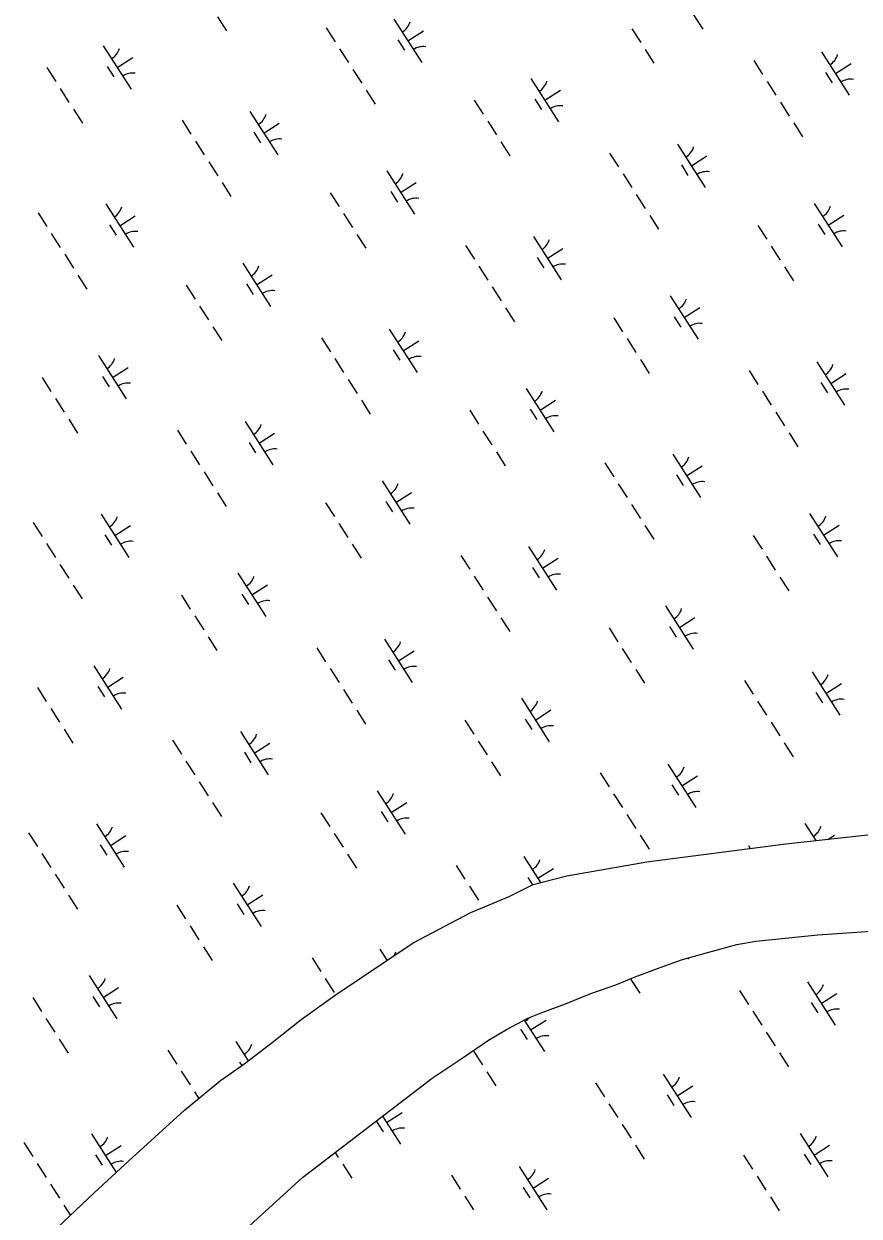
# Model space of a CAD drawing. Extents: x 3962991 to 3983549, y 181631 to 204078.
# Drawn here: x 3971336 to 3972147, y 198798 to 199956 of the extents above; entities that cross this region are included whole.
import ezdxf

# ---------------------------------------------------------------- set-up
doc = ezdxf.new("R2010")
doc.units = 0
doc.layers.add('V-WETL-SWMP', color=7, linetype='Continuous')

msp = doc.modelspace()

# ---------------------------------------------------------------- linework, layer by layer
at = {"layer": 'V-WETL-SWMP'}
for p, q in [((3971968.5, 199992.9), (3971995.5, 199950.9)), ((3971524, 199963), (3971532.6, 199949.5)), ((3971695.4, 199960.7), (3971722.4, 199918.6)), ((3971629.5, 199952.2), (3971638.2, 199938.8)), ((3971708.9, 199939.7), (3971724.1, 199949.4)), ((3971926.5, 199951.4), (3971935.2, 199938)), ((3971699.2, 199940.6), (3971705.7, 199930.5)), ((3971412.9, 199934.9), (3971439.9, 199892.8)), ((3971642.5, 199932), (3971651.1, 199918.6)), ((3971939.5, 199931.2), (3971948.1, 199917.8)), ((3972110.9, 199929), (3972137.9, 199886.9)), ((3971416.7, 199914.7), (3971423.2, 199904.6)), ((3971426.4, 199913.8), (3971441.6, 199923.6)), ((3972045, 199920.5), (3972053.7, 199907.1)), ((3972124.4, 199908), (3972139.6, 199917.7)), ((3971358, 199913.6), (3971366.7, 199900.1)), ((3971655.4, 199911.8), (3971664.1, 199898.4)), ((3971828.4, 199903.2), (3971855.4, 199861.1)), ((3972114.7, 199908.8), (3972121.2, 199898.7)), ((3971371, 199893.4), (3971379.6, 199879.9)), ((3971668.4, 199891.6), (3971677, 199878.2)), ((3971841.9, 199882.1), (3971857.1, 199891.8)), ((3972058, 199900.3), (3972066.6, 199886.8)), ((3971773.5, 199881.9), (3971782.2, 199868.4)), ((3971832.2, 199883), (3971838.7, 199872.9)), ((3972071, 199880.1), (3972079.6, 199866.6)), ((3971383.9, 199873.2), (3971392.6, 199859.7)), ((3971555.4, 199870.9), (3971582.4, 199828.9)), ((3971489.5, 199862.5), (3971498.1, 199849)), ((3971568.9, 199849.9), (3971584, 199859.6)), ((3971786.5, 199861.7), (3971795.1, 199848.2)), ((3972083.9, 199859.9), (3972092.5, 199846.4)), ((3971559.2, 199850.8), (3971565.6, 199840.7)), ((3971502.5, 199842.3), (3971511.1, 199828.8)), ((3971799.4, 199841.5), (3971808.1, 199828)), ((3971970.9, 199839.2), (3971997.9, 199797.1)), ((3971515.4, 199822.1), (3971524.1, 199808.6)), ((3971905, 199830.7), (3971913.7, 199817.3)), ((3971984.4, 199818.2), (3971999.5, 199827.9)), ((3971688.4, 199813.4), (3971715.4, 199771.3)), ((3971918, 199810.5), (3971926.6, 199797.1)), ((3971974.7, 199819.1), (3971981.1, 199809)), ((3971528.4, 199801.9), (3971537, 199788.4)), ((3971701.9, 199792.4), (3971717.1, 199802.1)), ((3971633.5, 199792.1), (3971642.1, 199778.6)), ((3971692.2, 199793.2), (3971698.7, 199783.1)), ((3971930.9, 199790.3), (3971939.6, 199776.9)), ((3971415.4, 199781.2), (3971442.3, 199739.1)), ((3972103.9, 199781.7), (3972130.9, 199739.6)), ((3971349.5, 199772.7), (3971358.1, 199759.2)), ((3971428.9, 199760.1), (3971444, 199769.8)), ((3971646.5, 199771.9), (3971655.1, 199758.4)), ((3971943.9, 199770.1), (3971952.5, 199756.7)), ((3972117.4, 199760.6), (3972132.6, 199770.4)), ((3971362.4, 199752.5), (3971371.1, 199739)), ((3971419.1, 199761), (3971425.6, 199750.9)), ((3972049, 199760.4), (3972057.7, 199746.9)), ((3972107.7, 199761.5), (3972114.2, 199751.4)), ((3971659.4, 199751.7), (3971668.1, 199738.2)), ((3971765, 199741), (3971773.6, 199727.5)), ((3971830.9, 199749.5), (3971857.9, 199707.4)), ((3971375.4, 199732.3), (3971384, 199718.8)), ((3971834.6, 199729.3), (3971841.1, 199719.2)), ((3971844.4, 199728.4), (3971859.5, 199738.1)), ((3972062, 199740.2), (3972070.6, 199726.7)), ((3971548.4, 199723.6), (3971575.4, 199681.5)), ((3971777.9, 199720.8), (3971786.6, 199707.3)), ((3972074.9, 199720), (3972083.6, 199706.5)), ((3971388.3, 199712.1), (3971397, 199698.6)), ((3971561.9, 199702.6), (3971577, 199712.3)), ((3971493.5, 199702.3), (3971502.1, 199688.9)), ((3971552.1, 199703.5), (3971558.6, 199693.4)), ((3971790.9, 199700.6), (3971799.5, 199687.1)), ((3971963.9, 199691.9), (3971990.9, 199649.8)), ((3971506.4, 199682.1), (3971515.1, 199668.7)), ((3971803.8, 199680.4), (3971812.5, 199666.9)), ((3971967.6, 199671.7), (3971974.1, 199661.6)), ((3971977.4, 199670.9), (3971992.5, 199680.6)), ((3971519.4, 199661.9), (3971528, 199648.5)), ((3971690.8, 199659.7), (3971717.8, 199617.6)), ((3971909, 199670.6), (3971917.6, 199657.1)), ((3971625, 199651.2), (3971633.6, 199637.7)), ((3971704.3, 199638.6), (3971719.5, 199648.3)), ((3971921.9, 199650.4), (3971930.6, 199636.9)), ((3971694.6, 199639.5), (3971701.1, 199629.4)), ((3971408.4, 199633.9), (3971435.3, 199591.8)), ((3971637.9, 199631), (3971646.5, 199617.5)), ((3971934.9, 199630.2), (3971943.5, 199616.7)), ((3972106.3, 199628), (3972133.3, 199585.9)), ((3971412.1, 199613.7), (3971418.6, 199603.6)), ((3971421.8, 199612.8), (3971437, 199622.5)), ((3972040.5, 199619.5), (3972049.1, 199606)), ((3972119.8, 199606.9), (3972135, 199616.6)), ((3971353.4, 199612.6), (3971362.1, 199599.1)), ((3971650.9, 199610.8), (3971659.5, 199597.3)), ((3971823.9, 199602.1), (3971850.8, 199560)), ((3972110.1, 199607.8), (3972116.6, 199597.7)), ((3971366.4, 199592.4), (3971375, 199578.9)), ((3971663.8, 199590.6), (3971672.4, 199577.1)), ((3971837.4, 199581.1), (3971852.5, 199590.8)), ((3972053.4, 199599.3), (3972062, 199585.8)), ((3971769, 199580.8), (3971777.6, 199567.4)), ((3971827.6, 199582), (3971834.1, 199571.9)), ((3972066.4, 199579.1), (3972075, 199565.6)), ((3971379.4, 199572.1), (3971388, 199558.7)), ((3971550.8, 199569.9), (3971577.8, 199527.8)), ((3971484.9, 199561.4), (3971493.6, 199548)), ((3971564.3, 199548.9), (3971579.4, 199558.6)), ((3971781.9, 199560.6), (3971790.5, 199547.2)), ((3972079.3, 199558.9), (3972088, 199545.4)), ((3971554.6, 199549.7), (3971561, 199539.6)), ((3971497.9, 199541.2), (3971506.5, 199527.8)), ((3971794.9, 199540.4), (3971803.5, 199527)), ((3971966.3, 199538.2), (3971993.3, 199496.1)), ((3971510.8, 199521), (3971519.5, 199507.6)), ((3971900.4, 199529.7), (3971909.1, 199516.2)), ((3971979.8, 199517.1), (3971995, 199526.9)), ((3971683.8, 199512.4), (3971710.8, 199470.3)), ((3971913.4, 199509.5), (3971922, 199496)), ((3971970.1, 199518), (3971976.5, 199507.9)), ((3971523.8, 199500.8), (3971532.4, 199487.3)), ((3971697.3, 199491.3), (3971712.5, 199501)), ((3971628.9, 199491.1), (3971637.6, 199477.6)), ((3971687.6, 199492.2), (3971694.1, 199482.1)), ((3971926.3, 199489.3), (3971935, 199475.8)), ((3971410.8, 199480.1), (3971437.8, 199438)), ((3972099.3, 199480.6), (3972126.3, 199438.5)), ((3971344.9, 199471.7), (3971353.5, 199458.2)), ((3971424.3, 199459.1), (3971439.4, 199468.8)), ((3971641.9, 199470.9), (3971650.5, 199457.4)), ((3971939.3, 199469.1), (3971947.9, 199455.6)), ((3972112.8, 199459.6), (3972128, 199469.3)), ((3971357.8, 199451.5), (3971366.5, 199438)), ((3971414.5, 199460), (3971421, 199449.9)), ((3972044.4, 199459.3), (3972053.1, 199445.9)), ((3972103.1, 199460.5), (3972109.6, 199450.4)), ((3971654.8, 199450.7), (3971663.5, 199437.2)), ((3971760.4, 199439.9), (3971769, 199426.5)), ((3971826.3, 199448.4), (3971853.3, 199406.3)), ((3971370.8, 199431.2), (3971379.4, 199417.8)), ((3971830, 199428.3), (3971836.5, 199418.1)), ((3971839.8, 199427.4), (3971854.9, 199437.1)), ((3972057.4, 199439.1), (3972066, 199425.7)), ((3971543.8, 199422.6), (3971570.8, 199380.5)), ((3971773.3, 199419.7), (3971782, 199406.3)), ((3972070.3, 199418.9), (3972079, 199405.5)), ((3971383.7, 199411), (3971392.4, 199397.6)), ((3971557.3, 199401.5), (3971572.4, 199411.3)), ((3971488.9, 199401.3), (3971497.5, 199387.8)), ((3971547.6, 199402.4), (3971554, 199392.3)), ((3971786.3, 199399.5), (3971794.9, 199386.1)), ((3971959.3, 199390.9), (3971986.3, 199348.8)), ((3971501.8, 199381.1), (3971510.5, 199367.6)), ((3971799.3, 199379.3), (3971807.9, 199365.9)), ((3971963.1, 199370.7), (3971969.5, 199360.6)), ((3971972.8, 199369.8), (3971987.9, 199379.5)), ((3971514.8, 199360.9), (3971523.4, 199347.4)), ((3971686.2, 199358.6), (3971713.2, 199316.5)), ((3971904.4, 199369.6), (3971913, 199356.1)), ((3971620.4, 199350.2), (3971629, 199336.7)), ((3971699.7, 199337.6), (3971714.9, 199347.3)), ((3971917.3, 199349.4), (3971926, 199335.9)), ((3971690, 199338.5), (3971696.5, 199328.4)), ((3971403.8, 199332.8), (3971430.7, 199290.7)), ((3971633.3, 199330), (3971642, 199316.5)), ((3971930.3, 199329.2), (3971938.9, 199315.7)), ((3972101.7, 199326.9), (3972128.7, 199284.8)), ((3971407.5, 199312.7), (3971414, 199302.6)), ((3971417.3, 199311.8), (3971432.4, 199321.5)), ((3972035.9, 199318.4), (3972044.5, 199305)), ((3972115.2, 199305.9), (3972130.4, 199315.6)), ((3971348.9, 199311.5), (3971357.5, 199298)), ((3971646.3, 199309.8), (3971654.9, 199296.3)), ((3971819.3, 199301.1), (3971846.3, 199259)), ((3972105.5, 199306.8), (3972112, 199296.7)), ((3971361.8, 199291.3), (3971370.4, 199277.8)), ((3971659.2, 199289.5), (3971667.9, 199276.1)), ((3971832.8, 199280), (3971847.9, 199289.8)), ((3972048.8, 199298.2), (3972057.5, 199284.8)), ((3971764.4, 199279.8), (3971773, 199266.3)), ((3971823, 199280.9), (3971829.5, 199270.8)), ((3972061.8, 199278), (3972070.4, 199264.6)), ((3971374.8, 199271.1), (3971383.4, 199257.6)), ((3971546.2, 199268.9), (3971573.2, 199226.8)), ((3971480.3, 199260.4), (3971489, 199246.9)), ((3971559.7, 199247.8), (3971574.9, 199257.5)), ((3971777.3, 199259.6), (3971786, 199246.1)), ((3972074.7, 199257.8), (3972083.4, 199244.4)), ((3971550, 199248.7), (3971556.4, 199238.6)), ((3971493.3, 199240.2), (3971501.9, 199226.7)), ((3971790.3, 199239.4), (3971798.9, 199225.9)), ((3971961.7, 199237.1), (3971988.7, 199195.1)), ((3971506.2, 199220), (3971514.9, 199206.5)), ((3971895.8, 199228.7), (3971904.5, 199215.2)), ((3971975.2, 199216.1), (3971990.4, 199225.8)), ((3971679.2, 199211.3), (3971706.2, 199169.2)), ((3971908.8, 199208.5), (3971917.4, 199195)), ((3971965.5, 199217), (3971972, 199206.9)), ((3971519.2, 199199.8), (3971527.8, 199186.3)), ((3971692.7, 199190.3), (3971707.9, 199200)), ((3971624.3, 199190), (3971633, 199176.6)), ((3971683, 199191.2), (3971689.5, 199181.1)), ((3971921.7, 199188.3), (3971930.4, 199174.8)), ((3971406.2, 199179.1), (3971433.2, 199137)), ((3972094.7, 199179.6), (3972105.3, 199163.1)), ((3971340.3, 199170.6), (3971348.9, 199157.1)), ((3971419.7, 199158), (3971434.8, 199167.8)), ((3971637.3, 199169.8), (3971645.9, 199156.4)), ((3971934.7, 199168.1), (3971943.3, 199154.6)), ((3972076.2, 199159.9), (3972196.8, 199173.1)), ((3972117.3, 199164.4), (3972123.4, 199168.3)), ((3971353.3, 199150.4), (3971361.9, 199136.9)), ((3971409.9, 199158.9), (3971416.4, 199148.8)), ((3971941, 199142.2), (3972076.2, 199159.9)), ((3972039.8, 199158.3), (3972041.7, 199155.4)), ((3971650.2, 199149.6), (3971658.9, 199136.1)), ((3971755.8, 199138.9), (3971764.4, 199125.4)), ((3971821.7, 199147.4), (3971837.8, 199122.2)), ((3971863.3, 199128.7), (3971941, 199142.2)), ((3971366.2, 199130.2), (3971374.8, 199116.7)), ((3971825.4, 199127.2), (3971830, 199120.1)), ((3971830.6, 199120.4), (3971863.3, 199128.7)), ((3971835.2, 199126.3), (3971850.3, 199136)), ((3971539.2, 199121.5), (3971566.2, 199079.5)), ((3971768.8, 199118.7), (3971777.4, 199105.2)), ((3971807.4, 199108.7), (3971830.6, 199120.4)), ((3971379.2, 199110), (3971387.8, 199096.5)), ((3971552.7, 199100.5), (3971567.9, 199110.2)), ((3971770.2, 199093.2), (3971807.4, 199108.7)), ((3971484.3, 199100.3), (3971492.9, 199086.8)), ((3971543, 199101.4), (3971549.4, 199091.3)), ((3971714, 199063.8), (3971770.2, 199093.2)), ((3971781.7, 199098.5), (3971782, 199098.1)), ((3971497.3, 199080), (3971505.9, 199066.6)), ((3972046.9, 199065.4), (3972107.2, 199071.4)), ((3972107.2, 199071.4), (3972209.1, 199078.4)), ((3971510.2, 199059.8), (3971518.8, 199046.4)), ((3971638.2, 199012.8), (3971714, 199063.8)), ((3971681.7, 199057.6), (3971688.6, 199046.7)), ((3972004.8, 199055.6), (3972028.7, 199062)), ((3972028.7, 199062), (3972046.9, 199065.4)), ((3971615.8, 199049.1), (3971624.4, 199035.7)), ((3971954.1, 199039.8), (3971975.7, 199047.4)), ((3971975.7, 199047.4), (3972004.8, 199055.6)), ((3971981, 199048.9), (3971981.7, 199047.7)), ((3971929.7, 199030.5), (3971954.1, 199039.8)), ((3971399.2, 199031.8), (3971426.2, 198989.7)), ((3971628.7, 199028.9), (3971637.4, 199015.4)), ((3971886.6, 199014.3), (3971911.1, 199023)), ((3971911.1, 199023), (3971929.7, 199030.5)), ((3971925.7, 199028.1), (3971934.3, 199014.7)), ((3972097.2, 199025.9), (3972124.1, 198983.8)), ((3971402.9, 199011.6), (3971409.4, 199001.5)), ((3971412.7, 199010.7), (3971427.8, 199020.4)), ((3971605.3, 198989.2), (3971638.2, 199012.8)), ((3971862.2, 199004.4), (3971886.6, 199014.3)), ((3972031.3, 199017.4), (3972039.9, 199003.9)), ((3972110.7, 199004.8), (3972125.8, 199014.5)), ((3971344.3, 199010.5), (3971352.9, 198997)), ((3971838.4, 198995.6), (3971862.2, 199004.4)), ((3972100.9, 199005.7), (3972107.4, 198995.6)), ((3971357.2, 198990.3), (3971365.9, 198976.8)), ((3971577.1, 198966.9), (3971605.3, 198989.2)), ((3971804.7, 198979.6), (3971825.6, 198990.6)), ((3971821.9, 198988.7), (3971841.7, 198958)), ((3971825.6, 198990.6), (3971838.4, 198995.6)), ((3971828.2, 198979), (3971843.3, 198988.7)), ((3972044.2, 198997.2), (3972052.9, 198983.7)), ((3971787.3, 198969.2), (3971804.7, 198979.6)), ((3971818.4, 198979.9), (3971824.9, 198969.8)), ((3972057.2, 198977), (3972065.8, 198963.5)), ((3971370.2, 198970.1), (3971378.8, 198956.6)), ((3971541.6, 198967.8), (3971553.7, 198949)), ((3971549.4, 198945.7), (3971577.1, 198966.9)), ((3971762.5, 198952.3), (3971787.3, 198969.2)), ((3971475.7, 198959.3), (3971484.4, 198945.9)), ((3971772.7, 198958.6), (3971781.4, 198945.1)), ((3972070.1, 198956.8), (3972078.8, 198943.3)), ((3971526.8, 198930), (3971549.4, 198945.7)), ((3971545.4, 198947.7), (3971547.5, 198944.4)), ((3971732.4, 198932.2), (3971762.5, 198952.3)), ((3971488.7, 198939.1), (3971497.3, 198925.7)), ((3971606.6, 198835.6), (3971732.4, 198932.2)), ((3971785.7, 198938.3), (3971794.3, 198924.9)), ((3971957.1, 198936.1), (3971984.1, 198894)), ((3971491.7, 198901), (3971526.8, 198930)), ((3971501.6, 198918.9), (3971505.7, 198912.6)), ((3971891.2, 198927.6), (3971899.9, 198914.2)), ((3971970.6, 198915.1), (3971985.8, 198924.8)), ((3971904.2, 198907.4), (3971912.8, 198894)), ((3971960.9, 198915.9), (3971967.4, 198905.8)), ((3971434.2, 198848.7), (3971491.7, 198901)), ((3971688.1, 198889.2), (3971703.3, 198899)), ((3971678.4, 198890.1), (3971684.9, 198880)), ((3971684.3, 198895.2), (3971701.6, 198868.2)), ((3971917.2, 198887.2), (3971925.8, 198873.8)), ((3971401.6, 198878.1), (3971425.5, 198840.7)), ((3972090.2, 198878.6), (3972117.1, 198836.5)), ((3971335.7, 198869.6), (3971344.3, 198856.1)), ((3971415.1, 198857), (3971430.2, 198866.7)), ((3971930.1, 198867), (3971938.7, 198853.5)), ((3972103.6, 198857.5), (3972118.8, 198867.2)), ((3971348.7, 198849.4), (3971357.3, 198835.9)), ((3971405.3, 198857.9), (3971411.8, 198847.8)), ((3971638.4, 198859.9), (3971641.3, 198855.3)), ((3972035.2, 198857.3), (3972043.9, 198843.8)), ((3972093.9, 198858.4), (3972100.4, 198848.3)), ((3971403.7, 198820.4), (3971434.2, 198848.7)), ((3971645.6, 198848.6), (3971654.3, 198835.1)), ((3971751.2, 198837.9), (3971759.8, 198824.4)), ((3971817.1, 198846.3), (3971844.1, 198804.2)), ((3971361.6, 198829.2), (3971370.3, 198815.7)), ((3971533.6, 198769.4), (3971606.6, 198835.6)), ((3971820.9, 198826.2), (3971827.3, 198816.1)), ((3971830.6, 198825.3), (3971845.7, 198835)), ((3972048.2, 198837.1), (3972056.8, 198823.6)), ((3971362.3, 198781.4), (3971403.7, 198820.4)), ((3971764.2, 198817.7), (3971772.8, 198804.2)), ((3972061.2, 198816.9), (3972069.8, 198803.4)), ((3971374.6, 198809), (3971381, 198799))]:
    msp.add_line(p, q, dxfattribs=at)
for centre, start, end in [((3971694.2, 199963.1), 301.8919, 343.4355), ((3971411.7, 199937.2), 301.8919, 343.4355), ((3971724, 199916.5), 81.8919, 123.4355), ((3972109.7, 199931.3), 301.8919, 343.4355), ((3971441.5, 199890.7), 81.8919, 123.4355), ((3971827.2, 199905.5), 301.8919, 343.4355), ((3972139.5, 199884.8), 81.8919, 123.4355), ((3971554.2, 199873.3), 301.8919, 343.4355), ((3971857, 199859), 81.8919, 123.4355), ((3971584, 199826.8), 81.8919, 123.4355), ((3971969.7, 199841.6), 301.8919, 343.4355), ((3971687.2, 199815.7), 301.8919, 343.4355), ((3971999.5, 199795.1), 81.8919, 123.4355), ((3971414.1, 199783.5), 301.8919, 343.4355), ((3971717, 199769.2), 81.8919, 123.4355), ((3972102.7, 199784), 301.8919, 343.4355), ((3971444, 199737), 81.8919, 123.4355), ((3972132.5, 199737.5), 81.8919, 123.4355), ((3971829.7, 199751.8), 301.8919, 343.4355), ((3971547.2, 199726), 301.8919, 343.4355), ((3971859.5, 199705.3), 81.8919, 123.4355), ((3971577, 199679.5), 81.8919, 123.4355), ((3971962.7, 199694.2), 301.8919, 343.4355), ((3971992.5, 199647.7), 81.8919, 123.4355), ((3971689.6, 199662), 301.8919, 343.4355), ((3971407.1, 199636.2), 301.8919, 343.4355), ((3971719.4, 199615.5), 81.8919, 123.4355), ((3972105.1, 199630.3), 301.8919, 343.4355), ((3971437, 199589.7), 81.8919, 123.4355), ((3971822.6, 199604.5), 301.8919, 343.4355), ((3972134.9, 199583.8), 81.8919, 123.4355), ((3971549.6, 199572.2), 301.8919, 343.4355), ((3971852.5, 199558), 81.8919, 123.4355), ((3971579.4, 199525.7), 81.8919, 123.4355), ((3971965.1, 199540.5), 301.8919, 343.4355), ((3971682.6, 199514.7), 301.8919, 343.4355), ((3971994.9, 199494), 81.8919, 123.4355), ((3971409.6, 199482.5), 301.8919, 343.4355), ((3971712.4, 199468.2), 81.8919, 123.4355), ((3972098.1, 199483), 301.8919, 343.4355), ((3971439.4, 199436), 81.8919, 123.4355), ((3972127.9, 199436.5), 81.8919, 123.4355), ((3971825.1, 199450.7), 301.8919, 343.4355), ((3971542.6, 199424.9), 301.8919, 343.4355), ((3971854.9, 199404.2), 81.8919, 123.4355), ((3971572.4, 199378.4), 81.8919, 123.4355), ((3971958.1, 199393.2), 301.8919, 343.4355), ((3971987.9, 199346.7), 81.8919, 123.4355), ((3971685, 199361), 301.8919, 343.4355), ((3971402.5, 199335.1), 301.8919, 343.4355), ((3971714.8, 199314.5), 81.8919, 123.4355), ((3972100.5, 199329.3), 301.8919, 343.4355), ((3971432.4, 199288.6), 81.8919, 123.4355), ((3971818.1, 199303.4), 301.8919, 343.4355), ((3972130.3, 199282.7), 81.8919, 123.4355), ((3971545, 199271.2), 301.8919, 343.4355), ((3971847.9, 199256.9), 81.8919, 123.4355), ((3971574.8, 199224.7), 81.8919, 123.4355), ((3971960.5, 199239.5), 301.8919, 343.4355), ((3971678, 199213.7), 301.8919, 343.4355), ((3971990.3, 199193), 81.8919, 123.4355), ((3971405, 199181.4), 301.8919, 343.4355), ((3971707.8, 199167.2), 81.8919, 123.4355), ((3972093.5, 199181.9), 301.8919, 343.4355), ((3971434.8, 199134.9), 81.8919, 123.4355), ((3971820.5, 199149.7), 301.8919, 343.4355), ((3971538, 199123.9), 301.8919, 343.4355), ((3971567.8, 199077.4), 81.8919, 123.4355), ((3971680.4, 199059.9), 332.2817, 343.4355), ((3971398, 199034.1), 301.8919, 343.4355), ((3972095.9, 199028.2), 301.8919, 343.4355), ((3971427.8, 198987.6), 81.8919, 123.4355), ((3971813.5, 199002.4), 301.8919, 320.7086), ((3972125.8, 198981.7), 81.8919, 123.4355), ((3971540.4, 198970.2), 301.8919, 343.4355), ((3971843.3, 198955.9), 81.8919, 123.4355), ((3971955.9, 198938.4), 301.8919, 343.4355), ((3971985.7, 198891.9), 81.8919, 123.4355), ((3971400.4, 198880.4), 301.8919, 343.4355), ((3971703.2, 198866.1), 81.8919, 123.4355), ((3972088.9, 198880.9), 301.8919, 343.4355), ((3971430.2, 198833.9), 81.8919, 123.4355), ((3972118.8, 198834.4), 81.8919, 123.4355), ((3971815.9, 198848.7), 301.8919, 343.4355), ((3971845.7, 198802.2), 81.8919, 123.4355)]:
    msp.add_arc(centre, 17.6, start, end, dxfattribs=at)

doc.saveas('drawing.dxf')
